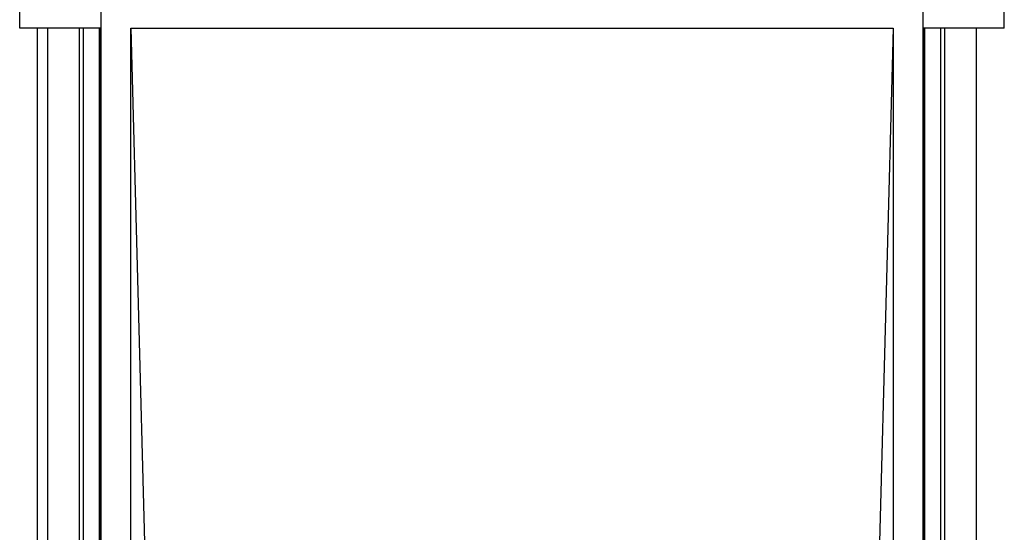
# Model space of a CAD drawing. Header units: inches. Extents: x 24 to 1128, y -69 to 748.
# Tile 603 of 656: x 496 to 558, y 643 to 675. Entities that reach past the tile are written whole.
import ezdxf

# ---------------------------------------------------------------- set-up
doc = ezdxf.new("R2010")
doc.units = ezdxf.units.IN
doc.header["$LTSCALE"] = 32
doc.header["$MEASUREMENT"] = 0
doc.layers.add('Visible (ANSI)', color=7, linetype='Continuous', lineweight=30)

msp = doc.modelspace()

# ---------------------------------------------------------------- linework, layer by layer
at = {"layer": 'Visible (ANSI)'}
for p, q in [((496.15563, 674.66853), (496.15563, 676.58853)), ((501.25563, 676.56853), (501.25563, 552.01853)), ((553.05563, 552.01853), (553.05563, 676.56853)), ((558.15563, 674.66853), (558.15563, 676.58853)), ((501.25563, 674.66853), (496.15563, 674.66853)), ((497.28063, 553.91853), (497.28063, 674.66853)), ((497.90563, 674.66853), (497.90563, 553.91853)), ((499.90563, 674.66853), (499.90563, 553.91853)), ((500.15563, 674.66853), (500.15563, 553.91853)), ((501.15563, 674.66853), (501.15563, 553.91853)), ((501.25563, 674.66853), (501.23563, 674.66853)), ((501.23563, 553.91853), (501.23563, 674.66853)), ((503.15563, 674.66853), (551.15563, 674.66853)), ((503.15563, 553.91853), (503.15563, 674.66853)), ((503.15563, 674.66853), (504.15563, 637.29353)), ((551.15563, 674.66853), (550.15563, 637.29353)), ((551.15563, 674.66853), (551.15563, 553.91853)), ((558.15563, 674.66853), (553.05563, 674.66853)), ((553.07563, 674.66853), (553.07563, 553.91853)), ((553.15563, 553.91853), (553.15563, 674.66853)), ((554.15563, 553.91853), (554.15563, 674.66853)), ((554.40563, 553.91853), (554.40563, 674.66853)), ((556.40563, 553.91853), (556.40563, 674.66853))]:
    msp.add_line(p, q, dxfattribs=at)

doc.saveas('drawing.dxf')
